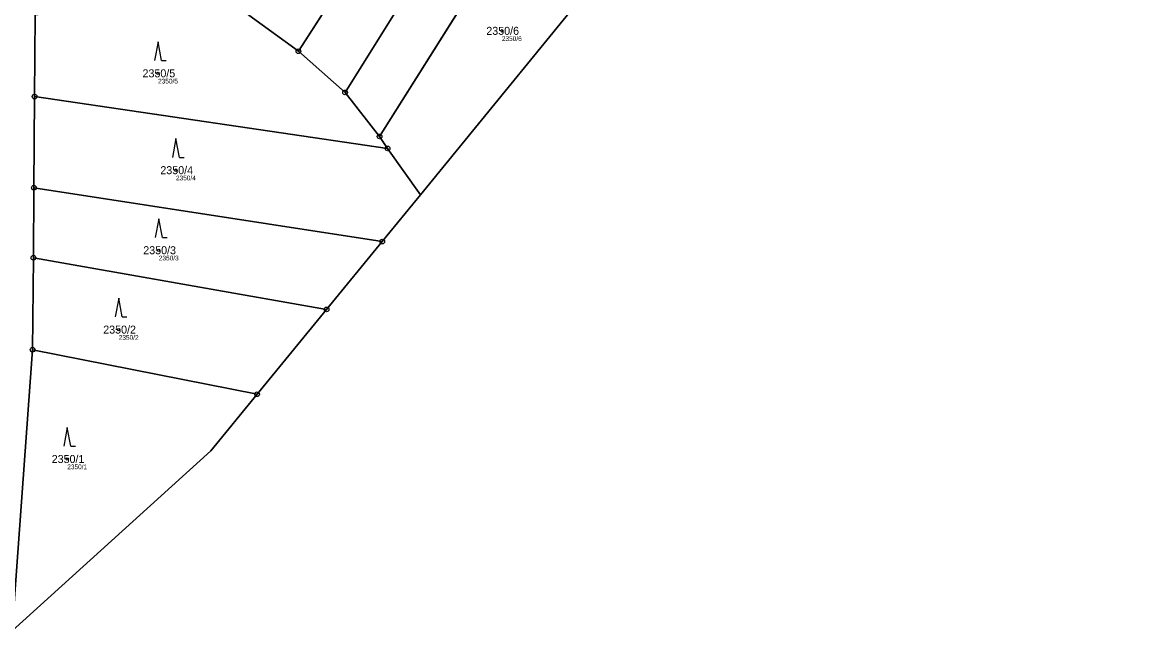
# Model space of a CAD drawing. Extents: x -658203 to -653176, y -1156738 to -1151709.
# Drawn here: x -657056.4 to -656819.8, y -1156584.3 to -1156455 of the extents above; entities that cross this region are included whole.
import ezdxf

# ---------------------------------------------------------------- set-up
doc = ezdxf.new("R2010")
doc.units = 0
for name, color, linetype in [('Vrstva 1', 7, 'Continuous'), ('Vrstva 2', 7, 'Continuous'), ('Vrstva 3', 7, 'Continuous'), ('Vrstva 50', 7, 'Continuous'), ('Vrstva 51', 7, 'Continuous'), ('Vrstva 53', 7, 'Continuous'), ('Vrstva 8', 7, 'Continuous')]:
    doc.layers.add(name, color=color, linetype=linetype)

msp = doc.modelspace()

# ---------------------------------------------------------------- linework, layer by layer
at = {"layer": 'Vrstva 1'}
for p, q in [((-656946.43, -1156381.48), (-656997.74, -1156461.2)), ((-656934.03, -1156383.81), (-656987.81, -1156469.95)), ((-656921.84, -1156386.09), (-656980.48, -1156479.3)), ((-657053.67, -1156453.56), (-657053.8, -1156470.83)), ((-656997.74, -1156461.2), (-657008.25, -1156453.5)), ((-656987.81, -1156469.95), (-656997.74, -1156461.2)), ((-656980.48, -1156479.3), (-656987.81, -1156469.95)), ((-657053.8, -1156470.83), (-657053.95, -1156490.2)), ((-656978.78, -1156481.85), (-657053.8, -1156470.83)), ((-656978.78, -1156481.85), (-656980.48, -1156479.3)), ((-656971.76, -1156491.68), (-656978.78, -1156481.85)), ((-657053.95, -1156490.2), (-657054.03, -1156505.09)), ((-656979.91, -1156501.63), (-657053.95, -1156490.2)), ((-656971.76, -1156491.68), (-656979.91, -1156501.63)), ((-656979.91, -1156501.63), (-656991.76, -1156516.07)), ((-657054.03, -1156505.09), (-657054.23, -1156524.63)), ((-656991.76, -1156516.07), (-657054.03, -1156505.09)), ((-656991.76, -1156516.07), (-657006.53, -1156534.08)), ((-657054.23, -1156524.63), (-657058.54, -1156584.34)), ((-657006.53, -1156534.08), (-657054.23, -1156524.63)), ((-657006.53, -1156534.08), (-657016.37, -1156546.08)), ((-657016.37, -1156546.08), (-657058.54, -1156584.34))]:
    msp.add_line(p, q, dxfattribs=at)
msp.add_lwpolyline([(-656931.08, -1156441.75), (-656970.5, -1156490.15), (-656971.76, -1156491.68)], dxfattribs=at)
at = {"layer": 'Vrstva 3'}
for p, q in [((-657027.56, -1156459.19), (-657028.31, -1156463.19)), ((-657026.81, -1156463.19), (-657027.56, -1156459.19)), ((-657026.81, -1156463.19), (-657025.81, -1156463.19)), ((-657023.76, -1156479.77), (-657024.51, -1156483.77)), ((-657023.01, -1156483.77), (-657023.76, -1156479.77)), ((-657023.01, -1156483.77), (-657022.01, -1156483.77)), ((-657027.4, -1156496.78), (-657028.15, -1156500.78)), ((-657026.65, -1156500.78), (-657027.4, -1156496.78)), ((-657026.65, -1156500.78), (-657025.65, -1156500.78)), ((-657035.91, -1156513.65), (-657036.66, -1156517.65)), ((-657035.16, -1156517.65), (-657035.91, -1156513.65)), ((-657035.16, -1156517.65), (-657034.16, -1156517.65)), ((-657046.85, -1156541.15), (-657047.6, -1156545.15)), ((-657046.1, -1156545.15), (-657046.85, -1156541.15)), ((-657046.1, -1156545.15), (-657045.1, -1156545.15))]:
    msp.add_line(p, q, dxfattribs=at)
at = {"layer": 'Vrstva 50'}
for centre in [(-656954.5, -1156456.86), (-657027.56, -1156465.89), (-657023.76, -1156486.47), (-657027.4, -1156503.48), (-657035.91, -1156520.35), (-657046.85, -1156547.85)]:
    msp.add_circle(centre, 0.25, dxfattribs=at)
at = {"layer": 'Vrstva 51'}
msp.add_lwpolyline([(-657058.54, -1156584.34), (-657054.23, -1156524.63), (-657054.03, -1156505.09), (-657053.95, -1156490.2), (-657053.8, -1156470.83), (-657053.67, -1156453.56), (-657054.13, -1156435.01), (-657054.29, -1156363.41), (-657054.34, -1156360.41), (-657054.47, -1156356.14), (-657054.52, -1156289.13), (-657053.41, -1156227.59), (-657080.63, -1156175.71)], dxfattribs=at)
for points in [[(-656960.66, -1156378.8), (-657008.25, -1156453.5), (-656997.74, -1156461.2), (-656946.43, -1156381.48)], [(-656997.74, -1156461.2), (-656987.81, -1156469.95), (-656934.03, -1156383.81), (-656946.43, -1156381.48)], [(-656934.03, -1156383.81), (-656987.81, -1156469.95), (-656980.48, -1156479.3), (-656921.84, -1156386.09)], [(-656931.08, -1156441.75), (-656946.64, -1156442.68), (-656943.47, -1156436.45), (-656938.14, -1156424.51), (-656913.11, -1156387.8), (-656921.84, -1156386.09), (-656980.48, -1156479.3), (-656978.78, -1156481.85), (-656971.76, -1156491.68), (-656970.5, -1156490.15)], [(-657050.49, -1156453.16), (-657053.67, -1156453.56), (-657053.8, -1156470.83), (-656978.78, -1156481.85), (-656980.48, -1156479.3), (-656987.81, -1156469.95), (-656997.74, -1156461.2), (-657008.25, -1156453.5), (-657008.97, -1156453.09), (-657014.88, -1156450.26), (-657022.36, -1156449.62), (-657035.92, -1156450.88)], [(-656971.76, -1156491.68), (-656978.78, -1156481.85), (-657053.8, -1156470.83), (-657053.95, -1156490.2), (-656979.91, -1156501.63)], [(-657054.03, -1156505.09), (-656991.76, -1156516.07), (-656979.91, -1156501.63), (-657053.95, -1156490.2)], [(-656991.76, -1156516.07), (-657054.03, -1156505.09), (-657054.23, -1156524.63), (-657006.53, -1156534.08)], [(-657058.54, -1156584.34), (-657016.37, -1156546.08), (-657006.53, -1156534.08), (-657054.23, -1156524.63)]]:
    msp.add_lwpolyline(points, close=True, dxfattribs=at)
at = {"layer": 'Vrstva 53'}
msp.add_lwpolyline([(-657058.54, -1156584.34), (-657016.37, -1156546.08), (-657006.53, -1156534.08), (-656991.76, -1156516.07), (-656979.91, -1156501.63), (-656971.76, -1156491.68), (-656970.5, -1156490.15), (-656931.08, -1156441.75), (-656946.64, -1156442.68), (-656943.47, -1156436.45), (-656938.14, -1156424.51), (-656913.11, -1156387.8), (-656911.08, -1156384.83), (-656909.15, -1156382), (-656892.37, -1156353.97), (-656887.2, -1156345.98), (-656866.22, -1156352.66), (-656862.22, -1156346.69), (-656857.31, -1156339.15), (-656851.81, -1156331.12), (-656846.27, -1156322.72), (-656840.72, -1156314.26), (-656767.04, -1156337.67)], dxfattribs=at)
at = {"layer": 'Vrstva 8'}
for centre, radius in [((-656997.74, -1156461.2), 0.5), ((-656997.74, -1156461.2), 0.0303), ((-657053.8, -1156470.83), 0.5), ((-656987.81, -1156469.95), 0.5), ((-656987.81, -1156469.95), 0.0303), ((-657053.8, -1156470.83), 0.0303), ((-656980.48, -1156479.3), 0.5), ((-656980.48, -1156479.3), 0.0303), ((-656978.78, -1156481.85), 0.5), ((-656978.78, -1156481.85), 0.0303), ((-657053.95, -1156490.2), 0.5), ((-657053.95, -1156490.2), 0.0303), ((-656979.91, -1156501.63), 0.5), ((-656979.91, -1156501.63), 0.0303), ((-657054.03, -1156505.09), 0.5), ((-657054.03, -1156505.09), 0.0303), ((-656991.76, -1156516.07), 0.5), ((-656991.76, -1156516.07), 0.0303), ((-657054.23, -1156524.63), 0.5), ((-657054.23, -1156524.63), 0.0303), ((-657006.53, -1156534.08), 0.5), ((-657006.53, -1156534.08), 0.0303)]:
    msp.add_circle(centre, radius, dxfattribs=at)

# ---------------------------------------------------------------- texts
at = {"layer": 'Vrstva 2'}
for s, p in [('2350/6', (-656957.81, -1156457.71)), ('2350/5', (-657030.86, -1156466.74)), ('2350/4', (-657027.07, -1156487.32)), ('2350/3', (-657030.7, -1156504.33)), ('2350/2', (-657039.21, -1156521.2)), ('2350/1', (-657050.16, -1156548.7))]:
    msp.add_text(s, height=1.7, dxfattribs=at).set_placement(p)
at = {"layer": 'Vrstva 50'}
for s, p in [('2350/6', (-656954.5, -1156459.02)), ('2350/5', (-657027.56, -1156468.05)), ('2350/4', (-657023.76, -1156488.63)), ('2350/3', (-657027.4, -1156505.64)), ('2350/2', (-657035.91, -1156522.51)), ('2350/1', (-657046.85, -1156550.01))]:
    msp.add_text(s, height=1, dxfattribs=at).set_placement(p)

doc.saveas('drawing.dxf')
